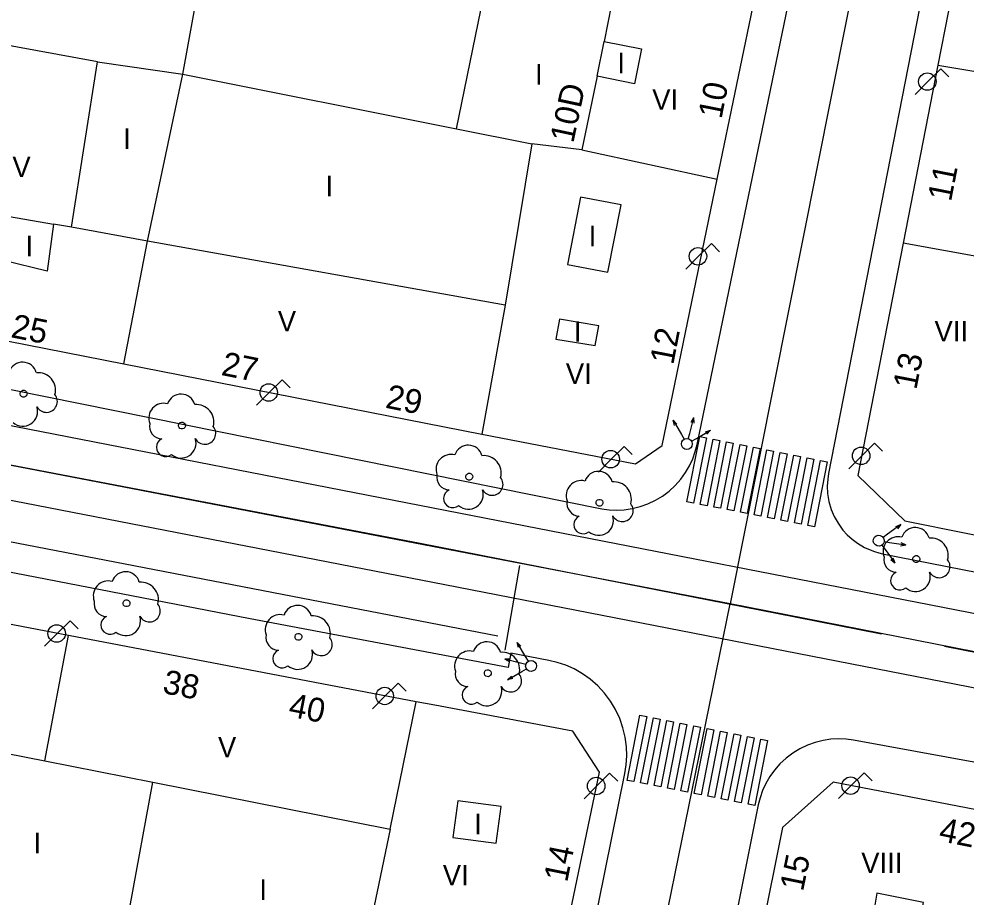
# Model space of a CAD drawing. Extents: x 282771 to 285132, y 4823109 to 4825496.
# Drawn here: x 284723.9 to 284793.1, y 4823314.8 to 4823379 of the extents above; entities that cross this region are included whole.
import ezdxf

# ---------------------------------------------------------------- set-up
doc = ezdxf.new("R2010")
doc.units = 0
for name, color, linetype in [('ACERA-BORDILLO', 7, 'Continuous'), ('ARBOL', 7, 'Continuous'), ('CALLE-EJE', 7, 'Continuous'), ('EDIFICIO', 7, 'Continuous'), ('FAROLA', 7, 'Continuous'), ('INTERIOR-EDIFICIO', 7, 'Continuous'), ('MEDIANERA', 7, 'Continuous'), ('NUM-PORTAL', 7, 'Continuous'), ('PASO-PEATONES', 7, 'Continuous'), ('SEMAFORO', 7, 'Continuous'), ('SENAL-VIARIA', 7, 'Continuous'), ('TXT-ALTURA-EDIFICIO', 7, 'Continuous')]:
    doc.layers.add(name, color=color, linetype=linetype)

msp = doc.modelspace()

# ---------------------------------------------------------------- linework, layer by layer
at = {"layer": 'ACERA-BORDILLO'}
for points in [[(284793.176, 4823397.491), (284783.084, 4823345.791), (284783.02, 4823345.366)], [(284718.25, 4823352.944), (284766.52, 4823343.214), (284767.048, 4823343.141), (284767.598, 4823343.116), (284768.164, 4823343.142), (284768.739, 4823343.224), (284769.314, 4823343.365), (284769.881, 4823343.566), (284770.431, 4823343.825), (284770.954, 4823344.139), (284771.443, 4823344.506), (284771.889, 4823344.918), (284772.288, 4823345.368), (284772.634, 4823345.848), (284772.927, 4823346.35), (284773.164, 4823346.865), (284773.347, 4823347.384), (284773.478, 4823347.901), (284781.002, 4823384.3)], [(284783.02, 4823345.366), (284782.991, 4823344.852), (284783.018, 4823344.318), (284783.115, 4823343.728), (284783.28, 4823343.158), (284783.496, 4823342.644), (284783.774, 4823342.146), (284784.135, 4823341.65), (284784.447, 4823341.306), (284784.802, 4823340.982), (284785.196, 4823340.687), (284785.709, 4823340.384), (284786.118, 4823340.197), (284786.443, 4823340.078), (284786.756, 4823339.988), (284787.029, 4823339.926), (284844.342, 4823328.69)], [(284762.471, 4823295.548), (284768.202, 4823323.867), (284768.299, 4823324.493), (284768.34, 4823325.147), (284768.318, 4823325.822), (284768.228, 4823326.508), (284768.067, 4823327.196), (284767.833, 4823327.875), (284767.526, 4823328.533), (284767.151, 4823329.16), (284766.713, 4823329.743), (284766.22, 4823330.276), (284765.68, 4823330.749), (284765.104, 4823331.159), (284764.502, 4823331.501), (284763.886, 4823331.777), (284763.265, 4823331.986), (284762.649, 4823332.132), (284759.881, 4823332.659), (284759.691, 4823331.609), (284740.841, 4823335.159), (284716.561, 4823339.873)], [(284845.459, 4823314.722), (284844.852, 4823315.063), (284844.232, 4823315.336), (284843.607, 4823315.542), (284842.987, 4823315.685), (284784.912, 4823326.296), (284784.382, 4823326.368), (284783.83, 4823326.394), (284783.262, 4823326.366), (284782.686, 4823326.283), (284782.109, 4823326.14), (284781.54, 4823325.938), (284780.989, 4823325.677), (284780.465, 4823325.359), (284779.976, 4823324.989), (284779.529, 4823324.574), (284779.131, 4823324.12), (284778.786, 4823323.637), (284778.495, 4823323.132), (284778.26, 4823322.614), (284778.079, 4823322.092), (284777.95, 4823321.573), (284772.731, 4823295.549)]]:
    msp.add_lwpolyline(points, dxfattribs=at)
at = {"layer": 'ARBOL'}
for centre, major_axis, ratio, start_param, end_param in [((284724.212, 4823352.879), (0.598, 0.849), 0.999978, 5.598889, 8.142568), ((284725.342, 4823351.879), (0.733, 1.04), 0.999978, 5.064652, 6.997892), ((284725.951, 4823351.049), (-0.459, -0.652), 0.999978, 5.83137, 9.147994), ((284735.782, 4823350.549), (0.598, 0.849), 0.999978, 5.598675, 8.142353), ((284734.522, 4823349.819), (0.631, 0.897), 0.999978, 0.359013, 2.542844), ((284736.912, 4823349.549), (0.732, 1.041), 0.999978, 5.064437, 6.997678), ((284724.221, 4823350.329), (-0.625, -0.888), 0.999978, 6.180297, 8.780374), ((284734.412, 4823349.249), (-0.538, -0.765), 0.999978, 5.12668, 6.863865), ((284737.522, 4823348.719), (-0.459, -0.652), 0.999978, 5.831156, 9.14778), ((284734.651, 4823347.699), (-0.387, -0.55), 0.999978, 4.169153, 7.585387), ((284735.791, 4823347.999), (-0.625, -0.888), 0.999978, 6.180082, 8.78016), ((284755.506, 4823346.086), (0.631, 0.897), 0.999978, 0.358809, 2.54264), ((284756.766, 4823346.816), (0.598, 0.849), 0.999978, 5.598471, 8.14215), ((284757.896, 4823345.816), (0.732, 1.041), 0.999978, 5.064233, 6.997474), ((284766.277, 4823344.903), (0.597, 0.85), 0.999979, 5.598201, 8.14188), ((284755.396, 4823345.516), (-0.538, -0.765), 0.999978, 5.126476, 6.863661), ((284758.506, 4823344.986), (-0.458, -0.652), 0.999978, 5.830952, 9.147576), ((284765.017, 4823344.173), (0.631, 0.897), 0.999979, 0.35854, 2.542371), ((284767.407, 4823343.903), (0.732, 1.041), 0.999979, 5.063964, 6.997205), ((284755.636, 4823343.966), (-0.387, -0.55), 0.999978, 4.168949, 7.585183), ((284756.776, 4823344.266), (-0.625, -0.888), 0.999978, 6.179878, 8.779956), ((284764.907, 4823343.603), (-0.538, -0.765), 0.999979, 5.126207, 6.863392), ((284768.017, 4823343.073), (-0.458, -0.652), 0.999979, 5.830683, 9.147307), ((284765.147, 4823342.053), (-0.386, -0.55), 0.999979, 4.16868, 7.584914), ((284766.287, 4823342.353), (-0.624, -0.888), 0.999979, 6.179609, 8.779687), ((284789.422, 4823340.799), (0.597, 0.85), 0.999979, 5.59765, 8.141329), ((284788.162, 4823340.069), (0.63, 0.898), 0.999979, 0.357988, 2.541819), ((284790.552, 4823339.799), (0.731, 1.041), 0.999979, 5.063412, 6.996653), ((284788.052, 4823339.499), (-0.538, -0.765), 0.999979, 5.125655, 6.86284), ((284791.162, 4823338.969), (-0.458, -0.652), 0.999979, 5.830131, 9.146755), ((284731.731, 4823337.569), (0.598, 0.849), 0.999978, 5.599287, 8.142966), ((284788.292, 4823337.949), (-0.386, -0.55), 0.999979, 4.168128, 7.584362), ((284789.432, 4823338.249), (-0.624, -0.888), 0.999979, 6.179057, 8.779135), ((284730.471, 4823336.839), (0.632, 0.897), 0.999978, 0.359625, 2.543456), ((284732.861, 4823336.569), (0.733, 1.04), 0.999978, 5.065049, 6.99829), ((284730.361, 4823336.269), (-0.539, -0.765), 0.999978, 5.127292, 6.864477), ((284733.471, 4823335.739), (-0.459, -0.651), 0.999978, 5.831768, 9.148392), ((284743.031, 4823334.379), (0.632, 0.897), 0.999979, 0.359391, 2.543221), ((284744.291, 4823335.109), (0.598, 0.849), 0.999979, 5.599052, 8.142731), ((284730.601, 4823334.719), (-0.387, -0.549), 0.999978, 4.169765, 7.585999), ((284731.741, 4823335.019), (-0.625, -0.887), 0.999978, 6.180694, 8.780772), ((284745.421, 4823334.109), (0.733, 1.04), 0.999979, 5.064815, 6.998055), ((284742.921, 4823333.809), (-0.539, -0.765), 0.999979, 5.127057, 6.864243), ((284746.031, 4823333.279), (-0.459, -0.651), 0.999979, 5.831533, 9.148157), ((284758.121, 4823332.449), (0.598, 0.849), 0.999979, 5.598795, 8.142474), ((284743.161, 4823332.259), (-0.387, -0.549), 0.999979, 4.16953, 7.585764), ((284744.301, 4823332.559), (-0.625, -0.888), 0.999979, 6.180459, 8.780537), ((284756.861, 4823331.719), (0.631, 0.897), 0.999979, 0.359134, 2.542965), ((284759.251, 4823331.449), (0.733, 1.041), 0.999979, 5.064558, 6.997798), ((284756.751, 4823331.149), (-0.538, -0.765), 0.999979, 5.126801, 6.863986), ((284759.861, 4823330.619), (-0.459, -0.652), 0.999979, 5.831276, 9.147901), ((284756.991, 4823329.599), (-0.387, -0.549), 0.999979, 4.169274, 7.585507), ((284758.131, 4823329.899), (-0.625, -0.888), 0.999979, 6.180203, 8.780281)]:
    msp.add_ellipse(centre, major_axis=major_axis, ratio=ratio, start_param=start_param, end_param=end_param, dxfattribs=at)
for centre, major_axis, ratio in [((284724.281, 4823351.619), (0.147, 0.208), 0.999978), ((284735.852, 4823349.289), (0.147, 0.208), 0.999978), ((284756.836, 4823345.556), (0.146, 0.208), 0.999978), ((284766.347, 4823343.643), (0.146, 0.208), 0.999979), ((284789.492, 4823339.539), (0.146, 0.208), 0.999979), ((284731.801, 4823336.309), (0.147, 0.208), 0.999978), ((284744.361, 4823333.849), (0.147, 0.208), 0.999979), ((284758.191, 4823331.189), (0.147, 0.208), 0.999979)]:
    msp.add_ellipse(centre, major_axis=major_axis, ratio=ratio, dxfattribs=at)
at = {"layer": 'CALLE-EJE'}
for points in [[(284788.572, 4823400.02), (284775.89, 4823336.27)], [(284775.89, 4823336.27), (284708.533, 4823349.222)], [(284750.16, 4823207.647), (284767.601, 4823295.548), (284775.89, 4823336.27)], [(284858.12, 4823319.08), (284842.946, 4823323.083), (284775.89, 4823336.27)]]:
    msp.add_lwpolyline(points, dxfattribs=at)
at = {"layer": 'EDIFICIO'}
for points in [[(284728.462, 4823406.739), (284724.992, 4823404.769), (284722.042, 4823389.759), (284719.672, 4823377.699), (284717.292, 4823365.599), (284716.082, 4823359.409), (284718.822, 4823356.299), (284731.592, 4823353.789), (284739.912, 4823352.159), (284757.762, 4823348.669), (284768.972, 4823346.489), (284770.922, 4823347.829), (284774.952, 4823367.289), (284777.822, 4823381.139), (284780.702, 4823394.96), (284779.502, 4823396.88), (284772.252, 4823398.3), (284761.712, 4823400.37), (284751.982, 4823402.279), (284745.812, 4823403.499), (284742.232, 4823404.159), (284733.932, 4823405.709), (284728.462, 4823406.739)], [(284794.842, 4823394.89), (284791.072, 4823375.62), (284788.532, 4823362.619), (284785.222, 4823345.629), (284788.662, 4823342.319), (284797.87, 4823340.476)], [(284705.281, 4823302.338), (284703.961, 4823295.548), (284703.811, 4823294.768), (284700.741, 4823278.898), (284698.771, 4823268.628), (284707.111, 4823267.008), (284709.201, 4823277.278), (284724.681, 4823274.188), (284734.091, 4823272.318), (284754.731, 4823268.208), (284759.751, 4823292.328), (284760.421, 4823295.548), (284762.361, 4823304.819), (284766.361, 4823323.959), (284764.411, 4823326.959), (284754.321, 4823328.849), (284752.971, 4823329.099), (284727.571, 4823333.938), (284713.171, 4823336.688), (284711.771, 4823335.898), (284710.211, 4823327.868), (284707.761, 4823315.168), (284705.281, 4823302.338)], [(284768.421, 4823262.978), (284764.601, 4823243.758), (284760.98, 4823225.468), (284759.37, 4823217.338), (284761.16, 4823213.448), (284779.18, 4823209.788), (284795.71, 4823206.428), (284806.34, 4823204.268), (284817.26, 4823202.058), (284819.69, 4823203.718), (284824.061, 4823221.128), (284829.441, 4823242.569), (284842.731, 4823295.549), (284846.011, 4823308.619), (284844.451, 4823311.459), (284830.521, 4823314.149), (284801.591, 4823319.729), (284783.431, 4823323.229), (284779.721, 4823319.929), (284778.171, 4823312.149), (284774.881, 4823295.549), (284768.421, 4823262.978)]]:
    msp.add_lwpolyline(points, dxfattribs=at)
at = {"layer": 'FAROLA'}
for p, q in [((284791.28, 4823375.351), (284790.34, 4823374.421)), ((284791.87, 4823374.761), (284791.28, 4823375.351)), ((284790.34, 4823374.421), (284789.41, 4823373.481)), ((284774.523, 4823362.583), (284773.583, 4823361.653)), ((284775.113, 4823361.993), (284774.523, 4823362.583)), ((284773.583, 4823361.653), (284772.653, 4823360.713)), ((284743.17, 4823352.636), (284742.23, 4823351.706)), ((284743.76, 4823352.046), (284743.17, 4823352.636)), ((284742.23, 4823351.706), (284741.3, 4823350.766)), ((284786.444, 4823348.008), (284785.504, 4823347.078)), ((284787.034, 4823347.418), (284786.444, 4823348.008)), ((284768.15, 4823347.762), (284767.21, 4823346.832)), ((284768.74, 4823347.172), (284768.15, 4823347.762)), ((284767.21, 4823346.832), (284766.28, 4823345.892)), ((284785.504, 4823347.078), (284784.574, 4823346.138)), ((284727.679, 4823335.027), (284726.739, 4823334.097)), ((284728.269, 4823334.437), (284727.679, 4823335.027)), ((284726.739, 4823334.097), (284725.809, 4823333.157)), ((284751.643, 4823330.461), (284750.703, 4823329.531)), ((284752.233, 4823329.871), (284751.643, 4823330.461)), ((284750.703, 4823329.531), (284749.773, 4823328.591)), ((284767.091, 4823323.883), (284766.151, 4823322.953)), ((284767.681, 4823323.293), (284767.091, 4823323.883)), ((284785.673, 4823323.908), (284784.733, 4823322.978)), ((284786.263, 4823323.318), (284785.673, 4823323.908)), ((284766.151, 4823322.953), (284765.221, 4823322.013)), ((284784.733, 4823322.978), (284783.803, 4823322.038))]:
    msp.add_line(p, q, dxfattribs=at)
for centre in [(284790.3, 4823374.421), (284773.543, 4823361.653), (284742.19, 4823351.706), (284767.17, 4823346.832), (284785.464, 4823347.078), (284726.699, 4823334.097), (284750.663, 4823329.531), (284766.111, 4823322.953), (284784.693, 4823322.978)]:
    msp.add_circle(centre, 0.638, dxfattribs=at)
at = {"layer": 'INTERIOR-EDIFICIO'}
for points in [[(284735.912, 4823374.959), (284738.132, 4823387.159)], [(284767.762, 4823382.829), (284766.702, 4823377.359), (284769.412, 4823376.809), (284768.902, 4823374.259), (284766.171, 4823374.814), (284765.052, 4823369.439), (284761.402, 4823369.879), (284759.462, 4823358.079), (284733.342, 4823362.769), (284727.792, 4823363.779), (284729.692, 4823375.859), (284735.912, 4823374.959)], [(284764.972, 4823365.969), (284764.022, 4823361.049), (284766.972, 4823360.489), (284767.922, 4823365.409), (284764.972, 4823365.969)], [(284726.012, 4823360.569), (284722.812, 4823361.359), (284723.242, 4823364.559), (284726.462, 4823364.009), (284726.012, 4823360.569)], [(284763.422, 4823357.059), (284763.172, 4823355.609), (284766.042, 4823355.129), (284766.292, 4823356.569), (284763.422, 4823357.059)], [(284720.001, 4823325.928), (284725.831, 4823324.778)], [(284725.831, 4823324.778), (284733.721, 4823323.228), (284751.048, 4823319.809), (284749.161, 4823310.698), (284748.531, 4823307.678), (284747.871, 4823304.498), (284751.011, 4823303.848), (284749.681, 4823297.418), (284746.525, 4823297.998), (284746.021, 4823295.548), (284745.871, 4823294.828), (284745.312, 4823292.128), (284748.451, 4823291.518), (284746.991, 4823285.018), (284743.941, 4823285.498), (284743.401, 4823282.888), (284739.381, 4823283.678), (284726.901, 4823286.248), (284727.141, 4823287.548), (284727.621, 4823290.178), (284714.391, 4823292.728)], [(284755.641, 4823319.179), (284758.811, 4823318.779), (284759.161, 4823321.449), (284755.991, 4823321.859), (284755.641, 4823319.179)], [(284786.601, 4823315.109), (284786.041, 4823311.769), (284789.431, 4823311.189), (284790.031, 4823314.429), (284786.601, 4823315.109)]]:
    msp.add_lwpolyline(points, dxfattribs=at)
at = {"layer": 'MEDIANERA'}
for p, q in [((284729.692, 4823375.859), (284719.672, 4823377.699)), ((284766.171, 4823374.814), (284766.702, 4823377.359)), ((284791.072, 4823375.62), (284801.242, 4823373.94)), ((284755.912, 4823370.969), (284761.402, 4823369.879)), ((284765.052, 4823369.439), (284774.952, 4823367.289)), ((284727.792, 4823363.779), (284726.462, 4823364.009)), ((284796.962, 4823361.069), (284788.532, 4823362.619)), ((284759.462, 4823358.079), (284757.762, 4823348.669)), ((284725.831, 4823324.778), (284727.571, 4823333.938)), ((284751.048, 4823319.809), (284752.971, 4823329.099))]:
    msp.add_line(p, q, dxfattribs=at)
for points in [[(284755.912, 4823370.969), (284759.062, 4823386.429), (284748.952, 4823388.409)], [(284731.592, 4823353.789), (284733.342, 4823362.769), (284735.912, 4823374.959), (284755.912, 4823370.969)], [(284731.391, 4823310.618), (284732.031, 4823314.078), (284733.721, 4823323.228)]]:
    msp.add_lwpolyline(points, dxfattribs=at)
at = {"layer": 'PASO-PEATONES'}
for points in [[(284772.735, 4823343.724), (284773.672, 4823348.478), (284774.163, 4823348.381), (284773.226, 4823343.627)], [(284773.716, 4823343.53), (284774.653, 4823348.285), (284775.144, 4823348.188), (284774.207, 4823343.434)], [(284774.697, 4823343.337), (284775.634, 4823348.091), (284776.125, 4823347.995), (284775.188, 4823343.24)], [(284775.679, 4823343.144), (284776.616, 4823347.898), (284777.106, 4823347.801), (284776.169, 4823343.047)], [(284776.66, 4823342.95), (284777.597, 4823347.705), (284778.087, 4823347.608), (284777.15, 4823342.854)], [(284777.641, 4823342.757), (284778.578, 4823347.511), (284779.068, 4823347.415), (284778.131, 4823342.66)], [(284778.622, 4823342.564), (284779.559, 4823347.318), (284780.049, 4823347.221), (284779.113, 4823342.467)], [(284779.603, 4823342.37), (284780.54, 4823347.125), (284781.031, 4823347.028), (284780.094, 4823342.274)], [(284780.584, 4823342.177), (284781.521, 4823346.931), (284782.012, 4823346.835), (284781.075, 4823342.08)], [(284781.565, 4823341.984), (284782.502, 4823346.738), (284782.993, 4823346.641), (284782.056, 4823341.887)], [(284768.373, 4823323.365), (284769.309, 4823328.12), (284769.8, 4823328.023), (284768.863, 4823323.269)], [(284769.354, 4823323.172), (284770.291, 4823327.926), (284770.781, 4823327.83), (284769.844, 4823323.075)], [(284770.335, 4823322.979), (284771.272, 4823327.733), (284771.762, 4823327.636), (284770.825, 4823322.882)], [(284771.316, 4823322.785), (284772.253, 4823327.54), (284772.743, 4823327.443), (284771.807, 4823322.689)], [(284772.297, 4823322.592), (284773.234, 4823327.346), (284773.725, 4823327.25), (284772.788, 4823322.495)], [(284773.278, 4823322.399), (284774.215, 4823327.153), (284774.706, 4823327.056), (284773.769, 4823322.302)], [(284774.259, 4823322.205), (284775.196, 4823326.96), (284775.687, 4823326.863), (284774.75, 4823322.109)], [(284775.241, 4823322.012), (284776.177, 4823326.766), (284776.668, 4823326.67), (284775.731, 4823321.915)], [(284776.222, 4823321.819), (284777.159, 4823326.573), (284777.649, 4823326.476), (284776.712, 4823321.722)], [(284777.203, 4823321.625), (284778.14, 4823326.38), (284778.63, 4823326.283), (284777.693, 4823321.529)]]:
    msp.add_lwpolyline(points, close=True, dxfattribs=at)
at = {"layer": 'SEMAFORO'}
for p, q in [((284771.736, 4823349.68), (284772.334, 4823348.639)), ((284771.736, 4823349.68), (284772.012, 4823349.4)), ((284771.839, 4823349.3), (284771.736, 4823349.68)), ((284772.939, 4823348.709), (284773.253, 4823349.869)), ((284773.044, 4823349.53), (284773.253, 4823349.869)), ((284773.262, 4823349.471), (284773.253, 4823349.869)), ((284772.334, 4823348.639), (284772.533, 4823348.292)), ((284772.835, 4823348.327), (284772.939, 4823348.709)), ((284773.426, 4823348.343), (284774.467, 4823348.94)), ((284774.087, 4823348.838), (284774.467, 4823348.94)), ((284774.187, 4823348.664), (284774.467, 4823348.94)), ((284773.079, 4823348.144), (284773.426, 4823348.343)), ((284788.37, 4823342.048), (284787.399, 4823341.343)), ((284788.003, 4823341.906), (284788.37, 4823342.048)), ((284788.37, 4823342.048), (284788.121, 4823341.744)), ((284787.399, 4823341.343), (284787.075, 4823341.108)), ((284786.987, 4823340.549), (284787.222, 4823340.225)), ((284787.143, 4823340.811), (284787.534, 4823340.749)), ((284787.534, 4823340.749), (284788.721, 4823340.561)), ((284788.327, 4823340.509), (284788.721, 4823340.561)), ((284788.362, 4823340.732), (284788.721, 4823340.561)), ((284787.222, 4823340.225), (284787.928, 4823339.255)), ((284787.624, 4823339.503), (284787.928, 4823339.255)), ((284787.785, 4823339.621), (284787.928, 4823339.255)), ((284760.949, 4823332.413), (284760.337, 4823333.445)), ((284760.444, 4823333.067), (284760.337, 4823333.445)), ((284760.616, 4823333.169), (284760.337, 4823333.445)), ((284759.823, 4823332.233), (284759.425, 4823332.218)), ((284760.589, 4823331.92), (284759.425, 4823332.218)), ((284759.767, 4823332.014), (284759.425, 4823332.218)), ((284761.153, 4823332.069), (284760.949, 4823332.413)), ((284760.973, 4823331.822), (284760.589, 4823331.92)), ((284760.669, 4823331.316), (284761.013, 4823331.52)), ((284759.637, 4823330.704), (284760.669, 4823331.316)), ((284759.637, 4823330.704), (284759.912, 4823330.984)), ((284760.014, 4823330.812), (284759.637, 4823330.704))]:
    msp.add_line(p, q, dxfattribs=at)
for centre, major_axis in [((284772.732, 4823347.945), (0.282, -0.283)), ((284786.752, 4823340.872), (-0.251, -0.311)), ((284761.357, 4823331.724), (0.279, 0.286))]:
    msp.add_ellipse(centre, major_axis=major_axis, ratio=0.999979, dxfattribs=at)
at = {"layer": 'SENAL-VIARIA'}
for p, q in [((284719.066, 4823341.627), (284758.932, 4823333.924)), ((284760.502, 4823339.057), (284759.436, 4823332.873))]:
    msp.add_line(p, q, dxfattribs=at)
for points in [[(284721.038, 4823351.325), (284720.385, 4823346.972), (284753.24, 4823340.69), (284769.469, 4823337.505), (284780.643, 4823335.312), (284786.954, 4823334.073)], [(284720.805, 4823349.77), (284756.064, 4823342.912), (284795.306, 4823335.266), (284843.539, 4823325.79)], [(284718.428, 4823344.793), (284755.044, 4823337.671), (284794.28, 4823330.026), (284842.072, 4823320.636)], [(284791.551, 4823333.171), (284842.946, 4823323.083), (284841.685, 4823317.326)]]:
    msp.add_lwpolyline(points, dxfattribs=at)

# ---------------------------------------------------------------- texts
at = {"layer": 'NUM-PORTAL'}
for s, rotation, p in [('10D', 77.97956, (284764.434, 4823369.87)), ('10', 78.90955, (284775.263, 4823371.64)), ('11', 78.90955, (284792.026, 4823365.602)), ('25', 348.74046, (284723.292, 4823355.75)), ('12', 78.90955, (284771.734, 4823353.673)), ('27', 348.74046, (284738.654, 4823352.989)), ('13', 78.90955, (284789.493, 4823351.855)), ('29', 348.74046, (284750.65, 4823350.6)), ('38', 348.89047, (284734.367, 4823329.757)), ('40', 348.89047, (284743.559, 4823328.047)), ('42', 348.89047, (284791.071, 4823318.949)), ('14', 78.56956, (284763.987, 4823315.861)), ('15', 78.29948, (284781.215, 4823315.197))]:
    msp.add_text(s, height=1.75, rotation=rotation, dxfattribs=at).set_placement(p)
at = {"layer": 'TXT-ALTURA-EDIFICIO'}
for s, p in [('I', (284767.653, 4823375.035)), ('I', (284761.641, 4823374.199)), ('VI', (284770.202, 4823372.359)), ('I', (284731.561, 4823369.499)), ('V', (284723.463, 4823367.439)), ('I', (284746.331, 4823366.039)), ('I', (284765.565, 4823362.384)), ('I', (284724.414, 4823361.665)), ('V', (284742.853, 4823356.169)), ('VII', (284790.822, 4823355.439)), ('I', (284764.471, 4823355.409)), ('VI', (284763.892, 4823352.329)), ('V', (284738.482, 4823325.039)), ('I', (284757.19, 4823319.429)), ('I', (284725, 4823318.038)), ('VIII', (284785.471, 4823316.589)), ('VI', (284754.902, 4823315.689)), ('I', (284741.5, 4823314.628))]:
    msp.add_text(s, height=1.5, rotation=0.00059, dxfattribs=at).set_placement(p)

doc.saveas('drawing.dxf')
